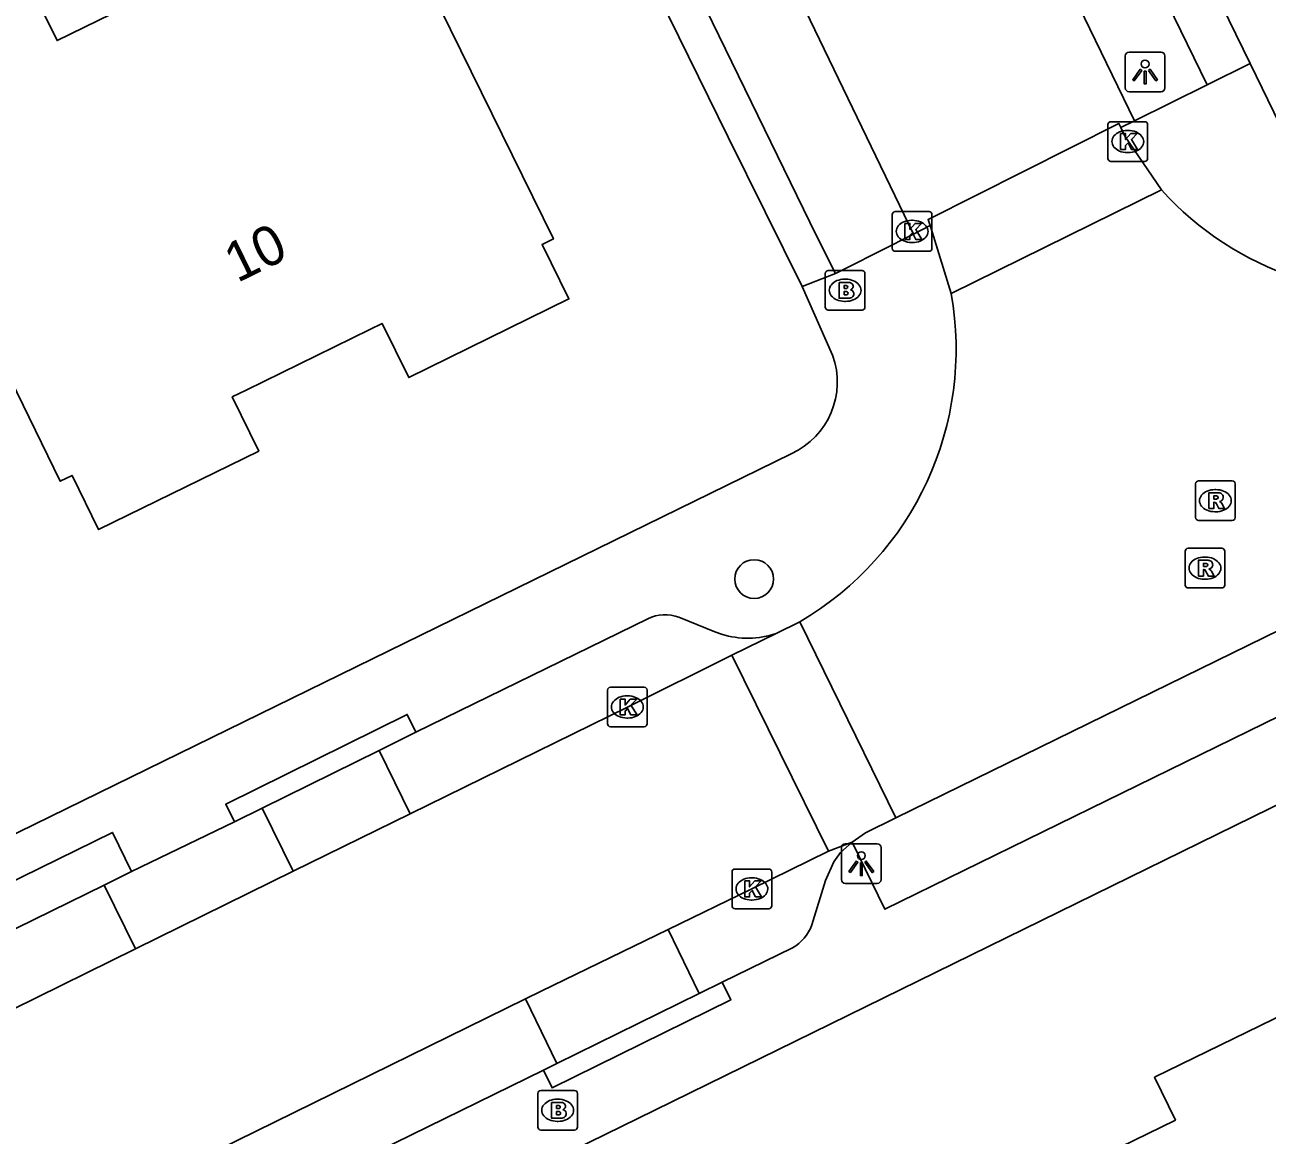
# Model space of a CAD drawing. Extents: x 160457 to 162082, y 388340 to 389736.
# Drawn here: x 160762.48 to 160793.83, y 389063.32 to 389091.32 of the extents above; entities that cross this region are included whole.
import ezdxf

# ---------------------------------------------------------------- set-up
doc = ezdxf.new("R2010")
doc.units = 0
for name, color, linetype in [('IMGEO_Boom', 7, 'Continuous'), ('IMGEO_Brandkraan', 7, 'Continuous'), ('IMGEO_Kolk', 7, 'Continuous'), ('IMGEO_Lichtpunt', 7, 'Continuous'), ('IMGEO_Pand', 7, 'Continuous'), ('IMGEO_Pand_nummerreeks', 7, 'Continuous'), ('IMGEO_Parkeervlak_open', 7, 'Continuous'), ('IMGEO_Rijbaan_lokaal_gesloten', 7, 'Continuous'), ('IMGEO_Rijbaan_lokaal_open', 7, 'Continuous'), ('IMGEO_Rioolput', 7, 'Continuous'), ('IMGEO_Voetpad_open', 7, 'Continuous')]:
    doc.layers.add(name, color=color, linetype=linetype)

msp = doc.modelspace()

# ---------------------------------------------------------------- linework, layer by layer
at = {"layer": 'IMGEO_Boom'}
msp.add_circle((160780.887, 389077.345), 0.489, dxfattribs=at)
at = {"layer": 'IMGEO_Brandkraan'}
for p, q in [((160782.682, 389084.202), (160782.682, 389085.054)), ((160782.757, 389085.128), (160783.609, 389085.128)), ((160783.683, 389085.054), (160783.683, 389084.202)), ((160783.17, 389084.908), (160783.195, 389084.908)), ((160783.609, 389084.128), (160782.757, 389084.128)), ((160783.193, 389084.348), (160783.168, 389084.348)), ((160775.428, 389063.521), (160775.428, 389064.373)), ((160775.503, 389064.447), (160776.355, 389064.447)), ((160776.429, 389064.373), (160776.429, 389063.521)), ((160775.916, 389064.227), (160775.941, 389064.227)), ((160776.355, 389063.447), (160775.503, 389063.447)), ((160775.939, 389063.667), (160775.914, 389063.667))]:
    msp.add_line(p, q, dxfattribs=at)
for points in [[(160782.682, 389084.202), (160782.682, 389085.054)], [(160782.757, 389085.128), (160783.609, 389085.128)], [(160783.683, 389085.054), (160783.683, 389084.202)], [(160783.03, 389084.828), (160783.03, 389084.428), (160783.243, 389084.428)], [(160783.261, 389084.828), (160783.03, 389084.828)], [(160783.209, 389084.747), (160783.155, 389084.747), (160783.155, 389084.671)], [(160783.155, 389084.671), (160783.208, 389084.671)], [(160783.217, 389084.595), (160783.155, 389084.595), (160783.155, 389084.514)], [(160783.155, 389084.514), (160783.217, 389084.514)], [(160783.609, 389084.128), (160782.757, 389084.128)], [(160775.428, 389063.521), (160775.428, 389064.373)], [(160775.503, 389064.447), (160776.355, 389064.447)], [(160776.429, 389064.373), (160776.429, 389063.521)], [(160775.776, 389064.147), (160775.776, 389063.747), (160775.989, 389063.747)], [(160776.007, 389064.147), (160775.776, 389064.147)], [(160775.955, 389064.066), (160775.901, 389064.066), (160775.901, 389063.99)], [(160775.901, 389063.99), (160775.954, 389063.99)], [(160775.963, 389063.914), (160775.901, 389063.914), (160775.901, 389063.833)], [(160775.901, 389063.833), (160775.963, 389063.833)], [(160776.355, 389063.447), (160775.503, 389063.447)]]:
    msp.add_lwpolyline(points, dxfattribs=at)
for centre, radius, start, end in [((160782.759, 389085.052), 0.0765, 91.552, 178.448), ((160782.759, 389085.052), 0.0765, 91.552, 178.448), ((160783.607, 389085.052), 0.0765, 1.552, 88.448), ((160783.607, 389085.052), 0.0765, 1.552, 88.448), ((160783.21, 389084.709), 0.0379, 267.8285, 90.9355), ((160783.265, 389084.683), 0.145, 59.4692, 91.5367), ((160783.29, 389084.73), 0.0922, 285.5137, 58.1501), ((160783.218, 389084.554), 0.0404, 269.8759, 90.5077), ((160783.249, 389084.679), 0.251, 268.6676, 293.5347), ((160783.295, 389084.538), 0.105, 301.3115, 78.989), ((160782.759, 389084.204), 0.0765, 181.552, 268.448), ((160782.759, 389084.204), 0.0765, 181.552, 268.448), ((160783.607, 389084.204), 0.0765, 271.552, 358.448), ((160783.607, 389084.204), 0.0765, 271.552, 358.448), ((160775.505, 389064.371), 0.0765, 91.552, 178.448), ((160775.505, 389064.371), 0.0765, 91.552, 178.448), ((160776.353, 389064.371), 0.0765, 1.552, 88.448), ((160776.353, 389064.371), 0.0765, 1.552, 88.448), ((160775.956, 389064.028), 0.0379, 267.8285, 90.9355), ((160776.011, 389064.002), 0.145, 59.4692, 91.5367), ((160776.036, 389064.049), 0.0922, 285.5137, 58.1501), ((160775.964, 389063.873), 0.0404, 269.8759, 90.5077), ((160775.995, 389063.998), 0.251, 268.6676, 293.5347), ((160776.041, 389063.857), 0.105, 301.3115, 78.989), ((160775.505, 389063.523), 0.0765, 181.552, 268.448), ((160775.505, 389063.523), 0.0765, 181.552, 268.448), ((160776.353, 389063.523), 0.0765, 271.552, 358.448), ((160776.353, 389063.523), 0.0765, 271.552, 358.448)]:
    msp.add_arc(centre, radius, start, end, dxfattribs=at)
for centre, major_axis, ratio, start_param, end_param in [((160783.169, 389084.628), (-0.387, 0.002), 0.722429, 4.712389, 7.853982), ((160783.194, 389084.628), (-0.39, 0.002), 0.717154, 1.570796, 4.712389), ((160775.915, 389063.947), (-0.387, 0.002), 0.722429, 4.712389, 7.853982), ((160775.94, 389063.947), (-0.39, 0.002), 0.717154, 1.570796, 4.712389)]:
    msp.add_ellipse(centre, major_axis=major_axis, ratio=ratio, start_param=start_param, end_param=end_param, dxfattribs=at)
at = {"layer": 'IMGEO_Kolk'}
for p, q in [((160789.814, 389087.954), (160789.814, 389088.806)), ((160789.889, 389088.88), (160790.741, 389088.88)), ((160790.815, 389088.806), (160790.815, 389087.954)), ((160790.302, 389088.66), (160790.327, 389088.66)), ((160790.741, 389087.88), (160789.889, 389087.88)), ((160790.325, 389088.1), (160790.3, 389088.1)), ((160784.447, 389086.613), (160785.299, 389086.613)), ((160784.372, 389085.687), (160784.372, 389086.539)), ((160784.86, 389086.393), (160784.885, 389086.393)), ((160785.373, 389086.539), (160785.373, 389085.687)), ((160784.883, 389085.833), (160784.858, 389085.833)), ((160785.299, 389085.613), (160784.447, 389085.613)), ((160777.186, 389073.693), (160777.186, 389074.545)), ((160777.261, 389074.619), (160778.113, 389074.619)), ((160777.674, 389074.399), (160777.699, 389074.399)), ((160778.187, 389074.545), (160778.187, 389073.693)), ((160777.697, 389073.839), (160777.672, 389073.839)), ((160778.113, 389073.619), (160777.261, 389073.619)), ((160780.329, 389069.104), (160780.329, 389069.956)), ((160780.404, 389070.03), (160781.256, 389070.03)), ((160781.33, 389069.956), (160781.33, 389069.104)), ((160780.817, 389069.81), (160780.842, 389069.81)), ((160781.256, 389069.03), (160780.404, 389069.03)), ((160780.84, 389069.25), (160780.815, 389069.25))]:
    msp.add_line(p, q, dxfattribs=at)
for points in [[(160789.814, 389087.954), (160789.814, 389088.806)], [(160789.889, 389088.88), (160790.741, 389088.88)], [(160790.815, 389088.806), (160790.815, 389087.954)], [(160790.135, 389088.58), (160790.258, 389088.58), (160790.258, 389088.429), (160790.388, 389088.58), (160790.552, 389088.58), (160790.406, 389088.429), (160790.559, 389088.18), (160790.407, 389088.18), (160790.322, 389088.344), (160790.258, 389088.277), (160790.258, 389088.18), (160790.135, 389088.18), (160790.135, 389088.58)], [(160790.741, 389087.88), (160789.889, 389087.88)], [(160784.447, 389086.613), (160785.299, 389086.613)], [(160784.372, 389085.687), (160784.372, 389086.539)], [(160784.693, 389086.313), (160784.816, 389086.313), (160784.816, 389086.162), (160784.946, 389086.313), (160785.11, 389086.313), (160784.964, 389086.162), (160785.117, 389085.913), (160784.965, 389085.913), (160784.88, 389086.077), (160784.816, 389086.01), (160784.816, 389085.913), (160784.693, 389085.913), (160784.693, 389086.313)], [(160785.373, 389086.539), (160785.373, 389085.687)], [(160785.299, 389085.613), (160784.447, 389085.613)], [(160777.186, 389073.693), (160777.186, 389074.545)], [(160777.261, 389074.619), (160778.113, 389074.619)], [(160778.187, 389074.545), (160778.187, 389073.693)], [(160777.507, 389074.319), (160777.63, 389074.319), (160777.63, 389074.168), (160777.76, 389074.319), (160777.924, 389074.319), (160777.778, 389074.168), (160777.931, 389073.919), (160777.779, 389073.919), (160777.694, 389074.083), (160777.63, 389074.016), (160777.63, 389073.919), (160777.507, 389073.919), (160777.507, 389074.319)], [(160778.113, 389073.619), (160777.261, 389073.619)], [(160780.329, 389069.104), (160780.329, 389069.956)], [(160780.404, 389070.03), (160781.256, 389070.03)], [(160781.33, 389069.956), (160781.33, 389069.104)], [(160780.65, 389069.73), (160780.773, 389069.73), (160780.773, 389069.579), (160780.903, 389069.73), (160781.067, 389069.73), (160780.921, 389069.579), (160781.074, 389069.33), (160780.922, 389069.33), (160780.837, 389069.494), (160780.773, 389069.427), (160780.773, 389069.33), (160780.65, 389069.33), (160780.65, 389069.73)], [(160781.256, 389069.03), (160780.404, 389069.03)]]:
    msp.add_lwpolyline(points, dxfattribs=at)
for centre, start, end in [((160789.891, 389088.804), 91.552, 178.448), ((160789.891, 389088.804), 91.552, 178.448), ((160790.739, 389088.804), 1.552, 88.448), ((160790.739, 389088.804), 1.552, 88.448), ((160789.891, 389087.956), 181.552, 268.448), ((160789.891, 389087.956), 181.552, 268.448), ((160790.739, 389087.956), 271.552, 358.448), ((160790.739, 389087.956), 271.552, 358.448), ((160784.449, 389086.537), 91.552, 178.448), ((160784.449, 389086.537), 91.552, 178.448), ((160785.297, 389086.537), 1.552, 88.448), ((160785.297, 389086.537), 1.552, 88.448), ((160784.449, 389085.689), 181.552, 268.448), ((160784.449, 389085.689), 181.552, 268.448), ((160785.297, 389085.689), 271.552, 358.448), ((160785.297, 389085.689), 271.552, 358.448), ((160777.263, 389074.543), 91.552, 178.448), ((160777.263, 389074.543), 91.552, 178.448), ((160778.111, 389074.543), 1.552, 88.448), ((160778.111, 389074.543), 1.552, 88.448), ((160777.263, 389073.695), 181.552, 268.448), ((160777.263, 389073.695), 181.552, 268.448), ((160778.111, 389073.695), 271.552, 358.448), ((160778.111, 389073.695), 271.552, 358.448), ((160780.406, 389069.954), 91.552, 178.448), ((160780.406, 389069.954), 91.552, 178.448), ((160781.254, 389069.954), 1.552, 88.448), ((160781.254, 389069.954), 1.552, 88.448), ((160780.406, 389069.106), 181.552, 268.448), ((160780.406, 389069.106), 181.552, 268.448), ((160781.254, 389069.106), 271.552, 358.448), ((160781.254, 389069.106), 271.552, 358.448)]:
    msp.add_arc(centre, 0.0765, start, end, dxfattribs=at)
for centre, major_axis, ratio, start_param, end_param in [((160790.301, 389088.38), (-0.387, 0.002), 0.722429, 4.712389, 7.853982), ((160790.326, 389088.38), (-0.39, 0.002), 0.717154, 1.570796, 4.712389), ((160784.859, 389086.113), (-0.387, 0.002), 0.722429, 4.712389, 7.853982), ((160784.884, 389086.113), (-0.39, 0.002), 0.717154, 1.570796, 4.712389), ((160777.673, 389074.119), (-0.387, 0.002), 0.722429, 4.712389, 7.853982), ((160777.698, 389074.119), (-0.39, 0.002), 0.717154, 1.570796, 4.712389), ((160780.816, 389069.53), (-0.387, 0.002), 0.722429, 4.712389, 7.853982), ((160780.841, 389069.53), (-0.39, 0.002), 0.717154, 1.570796, 4.712389)]:
    msp.add_ellipse(centre, major_axis=major_axis, ratio=ratio, start_param=start_param, end_param=end_param, dxfattribs=at)
at = {"layer": 'IMGEO_Lichtpunt'}
for p, q in [((160790.253, 389090.538), (160790.253, 389089.731)), ((160790.253, 389090.538), (160790.253, 389089.731)), ((160791.155, 389090.633), (160790.347, 389090.633)), ((160791.155, 389090.633), (160790.347, 389090.633)), ((160791.249, 389089.731), (160791.249, 389090.538)), ((160791.249, 389089.731), (160791.249, 389090.538)), ((160790.347, 389089.637), (160791.155, 389089.637)), ((160790.347, 389089.637), (160791.155, 389089.637)), ((160783.994, 389070.666), (160783.186, 389070.666)), ((160783.994, 389070.666), (160783.186, 389070.666)), ((160783.092, 389070.571), (160783.092, 389069.764)), ((160783.092, 389070.571), (160783.092, 389069.764)), ((160784.088, 389069.764), (160784.088, 389070.571)), ((160784.088, 389069.764), (160784.088, 389070.571)), ((160783.186, 389069.67), (160783.994, 389069.67)), ((160783.186, 389069.67), (160783.994, 389069.67))]:
    msp.add_line(p, q, dxfattribs=at)
for points in [[(160790.627, 389090.202), (160790.666, 389090.174), (160790.478, 389089.912), (160790.44, 389089.939), (160790.627, 389090.202)], [(160790.729, 389090.154), (160790.776, 389090.154), (160790.776, 389089.832), (160790.729, 389089.832), (160790.729, 389090.154)], [(160790.839, 389090.174), (160790.877, 389090.201), (160791.064, 389089.939), (160791.025, 389089.911), (160790.839, 389090.174)], [(160783.466, 389070.235), (160783.505, 389070.207), (160783.317, 389069.945), (160783.279, 389069.972), (160783.466, 389070.235)], [(160783.568, 389070.187), (160783.615, 389070.187), (160783.615, 389069.865), (160783.568, 389069.865), (160783.568, 389070.187)], [(160783.678, 389070.207), (160783.716, 389070.234), (160783.903, 389069.972), (160783.864, 389069.944), (160783.678, 389070.207)]]:
    msp.add_lwpolyline(points, dxfattribs=at)
for centre in [(160790.752, 389090.336), (160783.591, 389070.369)]:
    msp.add_circle(centre, 0.0994, dxfattribs=at)
for centre, start, end in [((160790.347, 389090.538), 90, 180), ((160790.347, 389090.538), 90, 180), ((160791.155, 389090.538), 0, 90), ((160791.155, 389090.538), 0, 90), ((160790.347, 389089.731), 180, 270), ((160790.347, 389089.731), 180, 270), ((160791.155, 389089.731), 270, 0), ((160791.155, 389089.731), 270, 360), ((160783.186, 389070.571), 90, 180), ((160783.186, 389070.571), 90, 180), ((160783.994, 389070.571), 0, 90), ((160783.994, 389070.571), 0, 90), ((160783.186, 389069.764), 180, 270), ((160783.186, 389069.764), 180, 270), ((160783.994, 389069.764), 270, 0), ((160783.994, 389069.764), 270, 360)]:
    msp.add_arc(centre, 0.0946, start, end, dxfattribs=at)
at = {"layer": 'IMGEO_Pand'}
for points in [[(160765.484, 389096.013), (160769.528, 389097.998), (160771.118, 389094.765), (160771.406, 389094.906), (160775.823, 389085.925), (160775.536, 389085.784), (160776.212, 389084.41), (160772.17, 389082.428), (160771.5, 389083.793), (160771.191, 389083.642), (160768.068, 389082.11), (160767.719, 389081.939), (160768.388, 389080.574), (160764.346, 389078.592), (160763.675, 389079.958), (160763.379, 389079.812), (160761.176, 389084.301), (160758.972, 389088.789), (160759.259, 389088.931), (160758.196, 389091.096), (160762.24, 389093.081), (160763.298, 389090.925), (160767.073, 389092.778), (160765.484, 389096.013)], [(160795.848, 389065.815), (160795.322, 389066.893), (160790.991, 389064.778), (160791.518, 389063.7), (160789.436, 389062.684), (160787.915, 389061.941), (160787.76, 389061.865)]]:
    msp.add_lwpolyline(points, dxfattribs=at)
at = {"layer": 'IMGEO_Parkeervlak_open'}
for points in [[(160771.421, 389073.021), (160772.206, 389071.424)], [(160769.255, 389069.974), (160768.473, 389071.564)], [(160764.483, 389069.627), (160765.274, 389068.017)], [(160778.718, 389068.506), (160779.5, 389066.894)], [(160775.912, 389065.127), (160775.113, 389066.754)]]:
    msp.add_lwpolyline(points, dxfattribs=at)
at = {"layer": 'IMGEO_Rijbaan_lokaal_gesloten'}
for points in [[(160790.483, 389088.905), (160782.612, 389105.119), (160781.716, 389106.909), (160778.907, 389112.531), (160773.162, 389123.432), (160772.992, 389123.739)], [(160766.605, 389122.503), (160767.688, 389120.419), (160772.309, 389111.698), (160772.4, 389111.54), (160774.384, 389107.658), (160776.026, 389104.441), (160784.904, 389086.047)], [(160790.483, 389088.905), (160790.139, 389088.735)], [(160791.165, 389087.159), (160785.859, 389084.543)], [(160785.326, 389086.261), (160784.904, 389086.047)], [(160784.462, 389071.32), (160800.632, 389079.231)], [(160782.041, 389076.27), (160784.462, 389071.32)], [(160772.206, 389071.424), (160777.687, 389074.118), (160780.326, 389075.422)], [(160772.206, 389071.424), (160769.255, 389069.974)], [(160782.765, 389070.486), (160780.829, 389069.531), (160778.718, 389068.506)], [(160765.274, 389068.017), (160769.255, 389069.974)], [(160775.113, 389066.754), (160775.512, 389066.95), (160778.718, 389068.506)], [(160765.274, 389068.017), (160762.169, 389066.491)], [(160775.113, 389066.754), (160766.848, 389062.694), (160752.109, 389055.467), (160749.226, 389054.074)]]:
    msp.add_lwpolyline(points, dxfattribs=at)
for centre, radius, start, end in [((160797.091, 389092.522), 7.993, 222.1422, 280.7331), ((160778.018, 389083.144), 7.965, 300.3377, 10.1156)]:
    msp.add_arc(centre, radius, start, end, dxfattribs=at)
at = {"layer": 'IMGEO_Rijbaan_lokaal_open'}
for points in [[(160785.326, 389086.261), (160785.276, 389086.415), (160790.092, 389088.831), (160790.139, 389088.735)], [(160790.139, 389088.735), (160790.238, 389088.519), (160791.165, 389087.159)], [(160785.859, 389084.543), (160785.377, 389086.101), (160785.326, 389086.261)], [(160781.445, 389075.975), (160782.041, 389076.27)], [(160780.326, 389075.422), (160781.445, 389075.975)], [(160782.765, 389070.486), (160780.326, 389075.422)], [(160784.462, 389071.32), (160783.696, 389070.945), (160783.357, 389070.713)], [(160783.357, 389070.713), (160782.765, 389070.486)]]:
    msp.add_lwpolyline(points, dxfattribs=at)
at = {"layer": 'IMGEO_Rioolput'}
for p, q in [((160792.025, 389078.896), (160792.025, 389079.748)), ((160792.1, 389079.822), (160792.952, 389079.822)), ((160793.026, 389079.748), (160793.026, 389078.896)), ((160792.513, 389079.602), (160792.538, 389079.602)), ((160792.952, 389078.822), (160792.1, 389078.822)), ((160792.536, 389079.042), (160792.511, 389079.042)), ((160791.836, 389078.12), (160792.688, 389078.12)), ((160791.761, 389077.194), (160791.761, 389078.046)), ((160792.249, 389077.9), (160792.274, 389077.9)), ((160792.762, 389078.046), (160792.762, 389077.194)), ((160792.272, 389077.34), (160792.247, 389077.34)), ((160792.688, 389077.12), (160791.836, 389077.12))]:
    msp.add_line(p, q, dxfattribs=at)
for points in [[(160792.025, 389078.896), (160792.025, 389079.748)], [(160792.1, 389079.822), (160792.952, 389079.822)], [(160793.026, 389079.748), (160793.026, 389078.896)], [(160792.614, 389079.52), (160792.362, 389079.522), (160792.362, 389079.122)], [(160792.54, 389079.441), (160792.486, 389079.441), (160792.486, 389079.36)], [(160792.486, 389079.36), (160792.538, 389079.36)], [(160792.362, 389079.122), (160792.486, 389079.122), (160792.486, 389079.284), (160792.497, 389079.284)], [(160792.544, 389079.255), (160792.615, 389079.122), (160792.755, 389079.122), (160792.69, 389079.248)], [(160792.952, 389078.822), (160792.1, 389078.822)], [(160791.836, 389078.12), (160792.688, 389078.12)], [(160791.761, 389077.194), (160791.761, 389078.046)], [(160792.35, 389077.818), (160792.098, 389077.82), (160792.098, 389077.42)], [(160792.762, 389078.046), (160792.762, 389077.194)], [(160792.098, 389077.42), (160792.222, 389077.42), (160792.222, 389077.582), (160792.233, 389077.582)], [(160792.276, 389077.739), (160792.222, 389077.739), (160792.222, 389077.658)], [(160792.222, 389077.658), (160792.274, 389077.658)], [(160792.28, 389077.553), (160792.351, 389077.42), (160792.491, 389077.42), (160792.426, 389077.546)], [(160792.688, 389077.12), (160791.836, 389077.12)]]:
    msp.add_lwpolyline(points, dxfattribs=at)
for centre, radius, start, end in [((160792.102, 389079.746), 0.0765, 91.552, 178.448), ((160792.102, 389079.746), 0.0765, 91.552, 178.448), ((160792.95, 389079.746), 0.0765, 1.552, 88.448), ((160792.95, 389079.746), 0.0765, 1.552, 88.448), ((160792.522, 389079.549), 0.19, 274.7715, 282.9687), ((160792.546, 389079.345), 0.0964, 77.0061, 93.1865), ((160792.56, 389079.402), 0.0378, 276.6634, 79.6772), ((160792.613, 389079.41), 0.109, 350.3612, 89.416), ((160792.611, 389079.41), 0.112, 277.5842, 350.9817), ((160792.496, 389079.231), 0.0533, 26.0293, 88.6989), ((160792.595, 389079.195), 0.108, 29.5134, 73.7905), ((160792.102, 389078.898), 0.0765, 181.552, 268.448), ((160792.102, 389078.898), 0.0765, 181.552, 268.448), ((160792.95, 389078.898), 0.0765, 271.552, 358.448), ((160792.95, 389078.898), 0.0765, 271.552, 358.448), ((160791.838, 389078.044), 0.0765, 91.552, 178.448), ((160791.838, 389078.044), 0.0765, 91.552, 178.448), ((160792.686, 389078.044), 0.0765, 1.552, 88.448), ((160792.686, 389078.044), 0.0765, 1.552, 88.448), ((160792.349, 389077.708), 0.109, 350.3612, 89.416), ((160792.232, 389077.529), 0.0533, 26.0293, 88.6989), ((160792.258, 389077.847), 0.19, 274.7715, 282.9687), ((160792.282, 389077.643), 0.0964, 77.0061, 93.1865), ((160792.296, 389077.7), 0.0378, 276.6634, 79.6772), ((160792.347, 389077.708), 0.112, 277.5842, 350.9817), ((160792.331, 389077.493), 0.108, 29.5134, 73.7905), ((160791.838, 389077.196), 0.0765, 181.552, 268.448), ((160791.838, 389077.196), 0.0765, 181.552, 268.448), ((160792.686, 389077.196), 0.0765, 271.552, 358.448), ((160792.686, 389077.196), 0.0765, 271.552, 358.448)]:
    msp.add_arc(centre, radius, start, end, dxfattribs=at)
for centre, major_axis, ratio, start_param, end_param in [((160792.512, 389079.322), (-0.387, 0.002), 0.722429, 4.712389, 7.853982), ((160792.537, 389079.322), (-0.39, 0.002), 0.717154, 1.570796, 4.712389), ((160792.248, 389077.62), (-0.387, 0.002), 0.722429, 4.712389, 7.853982), ((160792.273, 389077.62), (-0.39, 0.002), 0.717154, 1.570796, 4.712389)]:
    msp.add_ellipse(centre, major_axis=major_axis, ratio=ratio, start_param=start_param, end_param=end_param, dxfattribs=at)
at = {"layer": 'IMGEO_Voetpad_open'}
for points in [[(160782.102, 389084.721), (160780.231, 389088.493), (160771.49, 389106.262), (160769.56, 389110.011), (160762.157, 389124.039), (160754.337, 389138.809), (160746.789, 389153.012), (160739.204, 389167.339), (160732.154, 389180.637)], [(160774.118, 389128.401), (160777.162, 389122.713), (160781.595, 389114.43), (160787.858, 389101.695), (160793.406, 389090.351)], [(160774.717, 389124.657), (160779.983, 389114.825), (160782.244, 389110.364), (160784.642, 389105.56), (160792.314, 389089.807)], [(160782.94, 389085.051), (160782.459, 389086), (160774.911, 389101.499), (160769.523, 389112.668), (160764.815, 389121.571)], [(160792.314, 389089.807), (160793.406, 389090.351)], [(160793.406, 389090.351), (160794.149, 389088.807)], [(160792.314, 389089.807), (160790.483, 389088.905)], [(160784.904, 389086.047), (160783.24, 389085.203), (160782.94, 389085.051)], [(160782.94, 389085.051), (160782.102, 389084.721)], [(160782.866, 389082.992), (160782.102, 389084.721)], [(160729.384, 389054.841), (160781.823, 389080.504)], [(160801.269, 389079.543), (160802.122, 389077.795), (160784.184, 389069.017), (160783.357, 389070.713)], [(160749.007, 389049.578), (160778.382, 389063.954), (160803.656, 389076.346)], [(160772.354, 389073.482), (160778.205, 389076.343)], [(160778.988, 389076.38), (160779.894, 389076.012), (160780.065, 389075.952)], [(160767.775, 389071.219), (160767.554, 389071.667), (160772.133, 389073.93), (160772.354, 389073.482)], [(160772.354, 389073.482), (160771.421, 389073.021)], [(160768.473, 389071.564), (160771.421, 389073.021)], [(160768.473, 389071.564), (160767.775, 389071.219)], [(160765.178, 389069.968), (160767.775, 389071.219)], [(160760.6, 389067.722), (160760.115, 389068.71), (160764.693, 389070.956), (160765.178, 389069.968)], [(160783.357, 389070.713), (160783.068, 389070.446), (160782.899, 389070.215), (160782.689, 389069.743), (160782.344, 389068.624)], [(160765.178, 389069.968), (160764.483, 389069.627)], [(160761.376, 389068.103), (160764.483, 389069.627)], [(160781.856, 389068.041), (160780.076, 389067.178)], [(160780.076, 389067.178), (160780.296, 389066.73), (160775.79, 389064.51), (160775.57, 389064.958)], [(160779.5, 389066.894), (160780.076, 389067.178)], [(160779.5, 389066.894), (160775.912, 389065.127)], [(160775.57, 389064.958), (160753.086, 389053.954)], [(160775.912, 389065.127), (160775.57, 389064.958)]]:
    msp.add_lwpolyline(points, dxfattribs=at)
for centre, radius, start, end in [((160780.993, 389082.315), 1.992, 294.6323, 19.8797), ((160778.64, 389075.45), 0.994, 69.4711, 115.9398), ((160780.72, 389078.083), 2.229, 252.9196, 288.9901), ((160781.272, 389069.025), 1.144, 300.6692, 339.4688)]:
    msp.add_arc(centre, radius, start, end, dxfattribs=at)

# ---------------------------------------------------------------- texts
at = {"layer": 'IMGEO_Pand_nummerreeks'}
msp.add_text('10', height=1, rotation=26.1209, dxfattribs=at).set_placement((160767.843, 389084.806))

doc.saveas('drawing.dxf')
